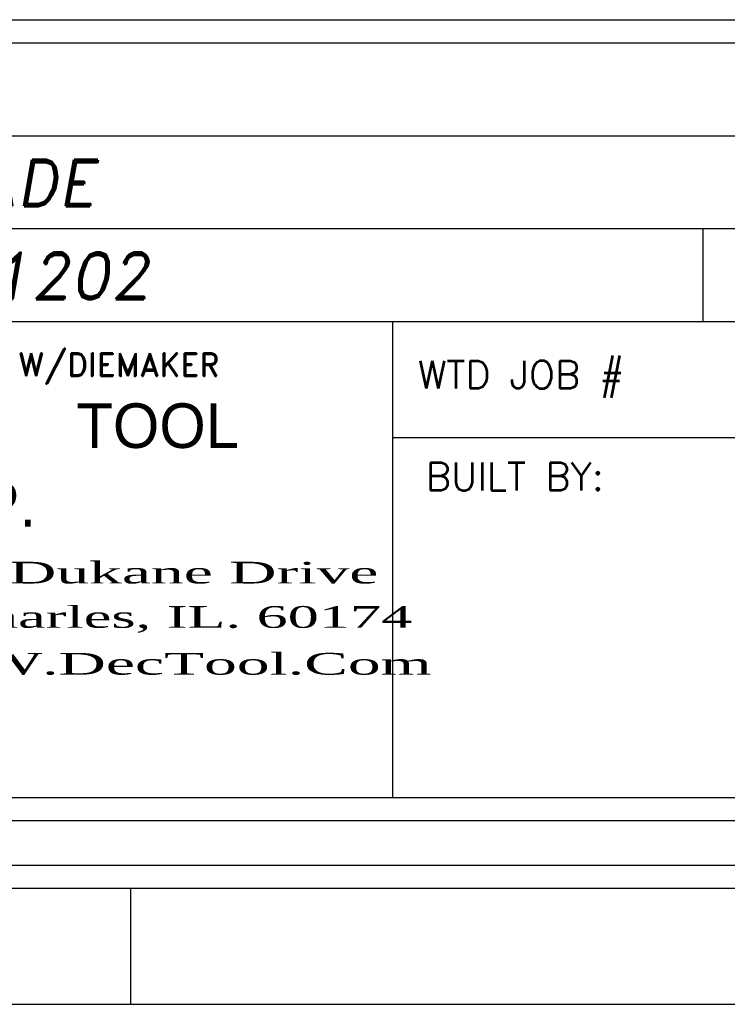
# Model space of a CAD drawing. Header units: inches. Extents: x 1880 to 2363, y -453 to -54.
# Tile 784 of 1056: x 2048.71 to 2050.23, y -156 to -153.88. Entities that reach past the tile are written whole.
import ezdxf
from ezdxf.enums import TextEntityAlignment as Align

# ---------------------------------------------------------------- set-up
doc = ezdxf.new("R2010")
doc.units = ezdxf.units.IN
doc.header["$LTSCALE"] = 0.5
doc.header["$MEASUREMENT"] = 0
doc.layers.add('SID-M-D', color=42, linetype='Continuous')
doc.layers.add('SID-M-S', color=105, linetype='Continuous')
doc.styles.add('DARREN', font='dutchi.ttf')
doc.styles.add('PTI', font='romand.shx', dxfattribs={"oblique": 10})
doc.styles.add('R', font='ROMAND.SHX')
doc.styles.add('ROMANS', font='ROMANS.shx', dxfattribs={"height": 0.125})
doc.styles.add('TITTLE', font='vinet.ttf')

# ---------------------------------------------------------------- blocks, each defined once
blk = doc.blocks.new('*U9')
at = {"layer": 'SID-M-S'}
for p, q in [((-34.00000000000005, -0.2500000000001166), (-1.13242748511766e-14, -0.2499999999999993)), ((-34.00000000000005, -0.3000000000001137), (-1.13242748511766e-14, -0.3)), ((-4.999999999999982, -0.300000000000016), (-4.999999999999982, -0.5500000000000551)), ((-34.00000000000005, -0.550000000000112), (2.886579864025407e-15, -0.55))]:
    blk.add_line(p, q, dxfattribs=at)
blk = doc.blocks.new('JM_TITTLE_BOX_SID')
at = {"layer": 'SID-M-S'}
for p, q in [((-6.604933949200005, 1.32165344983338), (0.1049989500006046, 1.32165344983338)), ((-6.604933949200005, 1.121655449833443), (0.1049989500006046, 1.121655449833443)), ((-3.766880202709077, 0.9216574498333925), (-3.766880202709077, 1.121655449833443)), ((-6.604933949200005, 0.9216574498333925), (0.1049989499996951, 0.9216574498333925)), ((-4.43498749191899, -0.1049989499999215), (-4.43498749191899, 0.9216574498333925)), ((-4.43498749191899, 0.6716599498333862), (0.1049989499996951, 0.6716599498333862))]:
    blk.add_line(p, q, dxfattribs=at)
for points in [[(1.261213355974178e-13, -0.1549984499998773), (-6.499934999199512, -0.1549984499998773, -0.414213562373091), (-6.654933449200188, 1.163513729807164e-13), (-6.654933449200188, 1.416652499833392, -0.4142135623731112), (-6.499934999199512, 1.571650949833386), (1.261213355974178e-13, 1.571650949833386, -0.4142135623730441), (0.1549984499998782, 1.416652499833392), (0.1549984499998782, 1.163513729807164e-13, -0.4142135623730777)], [(1.261213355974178e-13, -0.1049989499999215), (-6.499934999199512, -0.1049989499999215, -0.4142135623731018), (-6.604933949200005, 1.163513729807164e-13), (-6.604933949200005, 1.416652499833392, -0.4142135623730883), (-6.499934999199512, 1.52165144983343), (1.261213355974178e-13, 1.52165144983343, -0.414213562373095), (0.1049989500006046, 1.416652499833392), (0.1049989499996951, 1.163513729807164e-13, -0.414213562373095)]]:
    blk.add_lwpolyline(points, format="xyb", close=True, dxfattribs=at)
at = {"layer": 'SID-M-D'}
for s, height, style, p in [('DRAWING CREATED IN AUTOCAD R2K W/DIEMAKER', 0.04999949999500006, 'R', (-6.508079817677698, 0.8033374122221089)), ('WTD JOB #', 0.0599994, 'ROMANS', (-4.381535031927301, 0.7766631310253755)), ('BUILT BY:', 0.0599994, 'ROMANS', (-4.363988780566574, 0.5573605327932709))]:
    blk.add_text(s, height=height, dxfattribs=dict(at, style=style)).set_placement(p)
at = {"layer": 'SID-M-D', "style": 'PTI', "oblique": 10}
for tag, p in [('CUSTOMER', (-5.990553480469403, 1.371591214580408)), ('DIEDATAINFO', (-2.18746001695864, 1.371591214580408)), ('PARTDESCRIPTION', (-5.966376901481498, 1.169693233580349)), ('00-00-00', (-1.009105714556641, 1.167793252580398)), ('PARTNUMBER', (-5.81595049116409, 0.9696952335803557)), ('REV', (-3.360356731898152, 0.9696952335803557)), ('SCALE', (-2.520436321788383, 0.9677952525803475)), ('SH', (-0.8571950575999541, 0.9677952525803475)), ('SHX', (-0.4057438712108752, 0.9677952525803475)), ('TOOL', (-2.472915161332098, 0.7480887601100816)), ('JOB', (-0.9225366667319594, 0.7480887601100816)), ('WTD', (-3.839149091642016, 0.7480887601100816))]:
    blk.add_attdef(tag, p, '', height=0.09999900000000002, dxfattribs=at)
blk.add_attdef('BUILT', text='', height=0.2499630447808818, dxfattribs=at).set_placement((-2.336101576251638, 0.2076912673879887), align=Align.CENTER)
at = {"layer": 'SID-M-S', "color": 44, "style": 'TITTLE'}
for s, p in [('TOOL', (-5.116590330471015, 0.6488078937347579)), ('CORP.', (-5.610695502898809, 0.4791041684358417))]:
    blk.add_text(s, height=0.09613037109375, dxfattribs=at).set_placement(p)
at = {"layer": 'SID-M-S', "color": 44, "style": 'DARREN'}
for s, width, p in [('2651 Dukane Drive', 2, (-5.579307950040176, 0.356817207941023)), ('St. Charles, IL. 60174', 1.9, (-5.577648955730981, 0.2612505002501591)), ('WWW.DecTool.Com', 2, (-5.590066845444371, 0.1603595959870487))]:
    blk.add_text(s, height=0.04671936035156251, dxfattribs=dict(at, width=width)).set_placement(p)

msp = doc.modelspace()

# ---------------------------------------------------------------- block references
at = {"layer": 'SID-M-D'}
msp.add_blockref('*U9', (2053.947833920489, -155.452003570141), dxfattribs=at)
at = {"layer": 'SID-M-S'}
ref = msp.add_blockref('JM_TITTLE_BOX_SID', (2053.947833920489, -155.4520035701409), dxfattribs=at)
ref.add_attrib('PARTDESCRIPTION', 'CINCH BLADE', (2047.981457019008, -154.2823103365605), dxfattribs={"layer": 'SID-M-D', "height": 0.09999900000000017, "style": 'PTI', "oblique": 10})
ref.add_attrib('PARTNUMBER', '4040011202', (2048.131883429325, -154.4823083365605), dxfattribs={"layer": 'SID-M-D', "height": 0.09999900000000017, "style": 'PTI', "oblique": 10})

doc.saveas('drawing.dxf')
